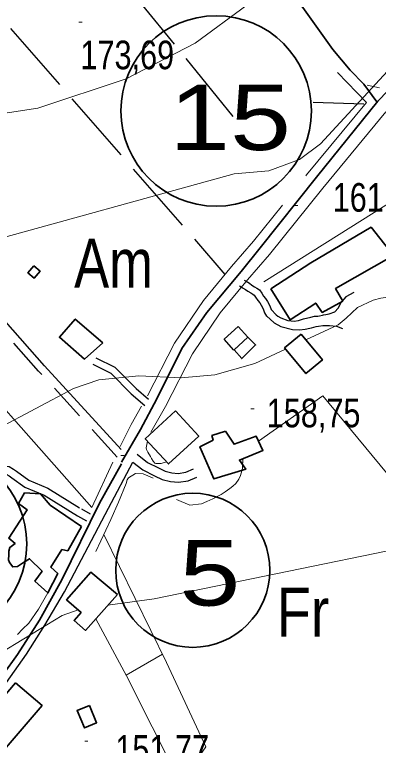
# Model space of a CAD drawing. Extents: x 483847 to 488453, y 4383581 to 4386795.
# Drawn here: x 485471.5 to 485582.6, y 4385179.2 to 4385402.6 of the extents above; entities that cross this region are included whole.
import ezdxf
from ezdxf.enums import TextEntityAlignment as Align

# ---------------------------------------------------------------- set-up
doc = ezdxf.new("R2010")
doc.units = 0
doc.header["$LTSCALE"] = 3.8
doc.linetypes.add('LONG_DASHED', pattern=[7.5, 6, -1.5])
doc.linetypes.add('MEDIUM_DASHED', pattern=[4.5, 3, -1.5])
for name, color, linetype, lineweight in [('13', 7, 'Continuous', 25), ('21', 7, 'Continuous', 25), ('25', 7, 'LONG_DASHED', 25), ('36', 7, 'Continuous', 25), ('38', 7, 'Continuous', 25), ('47', 7, 'Continuous', 35), ('51', 7, 'Continuous', 13), ('6', 7, 'Continuous', 35), ('7', 7, 'Continuous', 13), ('9', 7, 'Continuous', 13)]:
    doc.layers.add(name, color=color, linetype=linetype, lineweight=lineweight)
doc.layers.add('31', color=7, linetype='Continuous')

msp = doc.modelspace()

# ---------------------------------------------------------------- linework, layer by layer
at = {"layer": '21'}
msp.add_lwpolyline([(485542.75, 4385303.99), (485538.48, 4385300.06), (485535.46, 4385303.35), (485539.73, 4385307.28)], close=True, dxfattribs=at)
at = {"layer": '25'}
for p, q in [((485432.78, 4385441.35), (485535.75, 4385323.18)), ((485538.3, 4385371.47), (485510.67, 4385405.41))]:
    msp.add_line(p, q, dxfattribs=at)
at = {"layer": '36'}
msp.add_lwpolyline([(485427.08, 4385148.46), (485448.31, 4385174.34), (485455.88, 4385182.72), (485465.19, 4385193.27), (485475.12, 4385207.08), (485480.68, 4385216.02), (485486.75, 4385226.2), (485500.2, 4385251.78), (485507.64, 4385265.77)], dxfattribs=at)
at = {"layer": '38'}
for points in [[(485504.04, 4385269.68), (485480.65, 4385295.29), (485449.2, 4385330.78), (485431.02, 4385350.71)], [(485541.62, 4385321.39), (485542.22, 4385321.08), (485543.21, 4385320.48), (485543.95, 4385319.95), (485544.81, 4385319.43), (485545.43, 4385319.03), (485546.32, 4385318.45), (485546.96, 4385317.46), (485547.56, 4385316.5), (485548.17, 4385315.8), (485548.7, 4385314.88), (485549.42, 4385313.56), (485549.85, 4385312.45), (485551.34, 4385310.88)], [(485540.21, 4385319.68), (485540.66, 4385319.37), (485541.13, 4385319.13), (485541.98, 4385318.62), (485542.72, 4385318.09), (485543.62, 4385317.54), (485544.22, 4385317.15), (485544.71, 4385316.84), (485545.08, 4385316.26), (485545.76, 4385315.17), (485546.35, 4385314.5), (485546.76, 4385313.79), (485547.4, 4385312.62), (485547.84, 4385311.48), (485548.46, 4385310.42)], [(485575.13, 4385317.64), (485572.71, 4385316.32), (485572.03, 4385315.58), (485571.39, 4385314.79)], [(485551.34, 4385310.88), (485551.92, 4385310.39), (485552.81, 4385309.93), (485554.9, 4385309.07), (485556.85, 4385308.89), (485558.2, 4385309.1), (485559.71, 4385309.6), (485561.97, 4385310.1), (485563.1, 4385310.45), (485564.07, 4385310.44), (485564.6, 4385310.58), (485565.58, 4385310.72), (485565.88, 4385310.79), (485566.56, 4385310.93), (485567.54, 4385311.14), (485569.27, 4385311.79), (485570.34, 4385312.83), (485571.39, 4385314.79)], [(485548.39, 4385310.54), (485550.76, 4385308.38), (485552.77, 4385307.3), (485556.36, 4385306.35), (485558.54, 4385306.24), (485560.27, 4385306.44), (485561.7, 4385306.72), (485562.22, 4385306.87), (485563.65, 4385307.22), (485564.33, 4385307.36), (485565.61, 4385307.57), (485566.36, 4385307.56), (485567.63, 4385307.54), (485569.81, 4385307.36), (485571.67, 4385306.66)], [(485496.3, 4385297.69), (485502.13, 4385294.83), (485508.59, 4385288.33), (485512.34, 4385285.09)], [(485431.14, 4385278.97), (485439.02, 4385270.94), (485443.2, 4385269.76), (485447.64, 4385268.8), (485450.03, 4385267.85), (485452.76, 4385266.29), (485454.64, 4385265.05), (485455.95, 4385264.36), (485460.89, 4385262.72), (485465.69, 4385262.66), (485468.94, 4385262.12), (485469.79, 4385261.62), (485470.64, 4385261.03), (485474.6, 4385258.14), (485480.52, 4385255.71), (485490.66, 4385249.45), (485493.46, 4385247.9)], [(485508.88, 4385268.23), (485512.08, 4385265.72), (485515.42, 4385264.1), (485517.52, 4385263.09), (485519.53, 4385262.53), (485521.43, 4385262.38), (485523.74, 4385262.73), (485526.12, 4385263.74)], [(485507.64, 4385265.77), (485510.64, 4385263.42), (485514.24, 4385261.67), (485516.57, 4385260.55), (485519.06, 4385259.86), (485521.53, 4385259.67), (485524.48, 4385260.11), (485527.17, 4385261.25)]]:
    msp.add_lwpolyline(points, dxfattribs=at)
at = {"layer": '38', "linetype": 'MEDIUM_DASHED'}
for points in [[(485502.86, 4385267.35), (485478.83, 4385293.65), (485447.38, 4385329.14), (485430.95, 4385347.15)], [(485495.34, 4385295.73), (485500.84, 4385293.03), (485507.1, 4385286.73), (485511.23, 4385283.17)], [(485432.87, 4385280.67), (485440.3, 4385273.1), (485443.79, 4385272.11), (485448.35, 4385271.13), (485451.08, 4385270.04), (485454.03, 4385268.36), (485455.87, 4385267.14), (485456.9, 4385266.6), (485461.3, 4385265.14), (485465.9, 4385265.08), (485469.79, 4385264.44), (485471.1, 4385263.66), (485472.04, 4385263.01), (485475.79, 4385260.27), (485481.63, 4385257.88), (485491.89, 4385251.54), (485494.59, 4385250.05)]]:
    msp.add_lwpolyline(points, dxfattribs=at)
at = {"layer": '47'}
for points in [[(485549.71, 4385318.83), (485561.98, 4385326.75), (485580.37, 4385337.6), (485587.23, 4385328.94), (485569.52, 4385318.84), (485571.72, 4385315.06), (485565.44, 4385311.55), (485563.46, 4385314.43), (485555.65, 4385309.29)], [(485477.4, 4385325.79), (485479.27, 4385324.15), (485477.42, 4385322.04), (485475.55, 4385323.68)], [(485498.45, 4385302.23), (485490, 4385309.55), (485485.17, 4385303.97), (485492.83, 4385297.33)], [(485559.04, 4385304.89), (485565.52, 4385297.05), (485560.45, 4385292.86), (485553.97, 4385300.7)], [(485542.75, 4385303.99), (485538.6, 4385300.17), (485540.85, 4385297.49), (485545.11, 4385301.63)], [(485520.66, 4385281.5), (485511.38, 4385272.95), (485518.48, 4385265.25), (485527.76, 4385273.8)], [(485535.88, 4385275.28), (485538.53, 4385271.26), (485545.24, 4385273.79), (485547.35, 4385269.41), (485540.18, 4385266.44), (485542.09, 4385263.63), (485532.37, 4385260.7), (485528.09, 4385270.51), (485532.09, 4385272.56), (485531.74, 4385273.91)], [(485491.87, 4385246.19), (485482.36, 4385252.63), (485479.41, 4385256.13), (485474.53, 4385256.42), (485472.69, 4385253.22), (485475.36, 4385251.23), (485469.68, 4385242.53), (485471.61, 4385240.93), (485470.02, 4385239.75), (485469.7, 4385238.63), (485469.68, 4385237.51), (485469.66, 4385235.93), (485469.95, 4385235.1), (485470.91, 4385233.81), (485472.33, 4385233.94), (485474.23, 4385235.19), (485476.05, 4385236.29), (485479.89, 4385232.48), (485477.67, 4385229.44), (485481.67, 4385225.85), (485484.68, 4385231.74), (485482.54, 4385233.72), (485485.91, 4385239.08), (485487.71, 4385238.75)], [(485502.9, 4385225.4), (485493.14, 4385214.36), (485489.67, 4385217.42), (485491.81, 4385219.85), (485487.35, 4385223.77), (485494.77, 4385232.21)], [(485471.75, 4385198.38), (485457.07, 4385181.29), (485465.18, 4385174.32), (485479.86, 4385191.41)], [(485494.31, 4385191.46), (485496.54, 4385186.14), (485492.79, 4385184.57), (485490.56, 4385189.89)]]:
    msp.add_lwpolyline(points, close=True, dxfattribs=at)
at = {"layer": '51'}
for p, q in [((485579.02, 4385375.72), (485570.17, 4385384.94)), ((485582.98, 4385380.17), (485579.19, 4385380.98)), ((485505.6, 4385200.71), (485516.66, 4385207.16))]:
    msp.add_line(p, q, dxfattribs=at)
for points in [[(485619.36, 4385418.1), (485652.8, 4385396.51), (485652.78, 4385394.86), (485652.88, 4385391.86), (485654.94, 4385388.68), (485651.83, 4385386.62), (485633.51, 4385375.33), (485603.52, 4385356.1), (485547.57, 4385320.88)], [(485560.5, 4385353.34), (485560.69, 4385353.59), (485579.03, 4385375.73)], [(485513.11, 4385274.97), (485517.55, 4385282.81), (485525.85, 4385298.87), (485534.28, 4385311.41), (485542.63, 4385321.53), (485549.37, 4385329.28), (485565.6, 4385349.57), (485584.89, 4385372.88)], [(485512.05, 4385286.05), (485520.36, 4385302.13), (485529.18, 4385315.22), (485537.78, 4385325.64), (485544.49, 4385333.35), (485553.28, 4385344.33)], [(485598.24, 4385314.7), (485661.87, 4385233.78), (485684.5, 4385205.01), (485664.51, 4385192.32), (485650.28, 4385183.74), (485565.6, 4385286.11), (485546, 4385272.23)], [(485452.42, 4385300.11), (485487.42, 4385260.66), (485495.03, 4385251.93), (485501.45, 4385265.79)], [(485503.72, 4385270.63), (485507.08, 4385277.29), (485510.26, 4385282.89)], [(485512.05, 4385272.24), (485511.65, 4385270.22), (485511.79, 4385269.69), (485512.15, 4385268.86), (485512.96, 4385267.5), (485513.33, 4385266.9), (485513.84, 4385266.14), (485514.36, 4385265.53), (485514.66, 4385265.38), (485516.23, 4385265.35), (485517.92, 4385265.87)], [(485520.95, 4385254.41), (485524.98, 4385252.7), (485528.59, 4385253.1), (485530.17, 4385253.75), (485532.06, 4385254.55), (485534.63, 4385255.94), (485535.84, 4385256.74), (485537.28, 4385257.77), (485538.12, 4385258.44), (485539.11, 4385259.32), (485540.02, 4385260.59), (485540.49, 4385261.7), (485541.12, 4385263.87), (485541.25, 4385266.89)], [(485496.34, 4385238.55), (485500.9, 4385248.24), (485503.23, 4385253.53), (485505.56, 4385259.28), (485505.88, 4385260.4), (485506.26, 4385260.99), (485508.38, 4385262.39), (485510.71, 4385262.21), (485513.77, 4385260.96)], [(485498.75, 4385243.67), (485517.91, 4385204.55), (485529.85, 4385178.79), (485524.48, 4385170.99), (485520.02, 4385168.65), (485511.34, 4385159.62), (485511.02, 4385158.2), (485513.99, 4385150.58), (485547.62, 4385078.66), (485573.52, 4385021.94), (485608.54, 4384947.3)], [(485472.41, 4385213.16), (485473.94, 4385214.78), (485475.84, 4385216.63), (485478.83, 4385220.87), (485481.67, 4385225.85)], [(485496.32, 4385217.95), (485505.7, 4385200.52), (485521.35, 4385169.35)]]:
    msp.add_lwpolyline(points, dxfattribs=at)
at = {"layer": '6', "lineweight": 25}
msp.add_line((485562.7, 4385375.8), (485578.12, 4385375.33), dxfattribs=at)
at = {"layer": '6'}
for points in [[(485582.1, 4385375.98), (485578.17, 4385381.31), (485574, 4385385.61), (485568.72, 4385391.95), (485559.52, 4385404.75), (485546.16, 4385421.17), (485541.55, 4385427.29), (485522.24, 4385452.62), (485513.26, 4385467.74), (485512.2, 4385468.93), (485509.6, 4385470.94), (485505.65, 4385473.38)], [(485504.14, 4385265.76), (485509.89, 4385275.82), (485514.92, 4385285.15), (485522.59, 4385300.57), (485530.19, 4385311.59), (485540.73, 4385324.04), (485546.48, 4385331.36), (485563.74, 4385352.91), (485582.43, 4385376.13), (485597.52, 4385391.7)], [(485427.21, 4385155.18), (485445.15, 4385177.06), (485454.85, 4385185.2), (485463.48, 4385194.77), (485472.34, 4385206.98), (485479.05, 4385217.52), (485485.93, 4385229.85), (485497.43, 4385253.31), (485504.14, 4385265.28)]]:
    msp.add_lwpolyline(points, dxfattribs=at)
for centre, radius in [((485533.05, 4385373.15), 29.1), ((485446.11, 4385240.81), 29.1), ((485525.91, 4385232.76), 23.55)]:
    msp.add_circle(centre, radius, dxfattribs=at)
at = {"layer": '7'}
for p, q in [((485491.09, 4385400.27), (485492.09, 4385400.27)), ((485557.01, 4385344.23), (485558.01, 4385344.23)), ((485543.66, 4385282.14), (485544.66, 4385282.14)), ((485503.96, 4385267.88), (485504.96, 4385267.88)), ((485492.9, 4385180.51), (485493.9, 4385180.51))]:
    msp.add_line(p, q, dxfattribs=at)
at = {"layer": '9'}
for points in [[(485337.53, 4385333.91), (485342.48, 4385335.05), (485344.94, 4385335.94), (485364.39, 4385344.74), (485377.83, 4385349.15), (485406.66, 4385357.47), (485418.15, 4385357.63), (485420.03, 4385357.88), (485420.98, 4385358.2), (485430.99, 4385363.77), (485438.85, 4385367.3), (485443.85, 4385368.73), (485478.62, 4385374.05), (485505.6, 4385382.95), (485526.69, 4385393.83), (485558.24, 4385417.22)], [(485598.65, 4385399.69), (485564.94, 4385363.07), (485558.49, 4385358.28), (485549.15, 4385354.82), (485538.54, 4385353.94), (485459.58, 4385332.08)], [(485590.55, 4385316.99), (485583.41, 4385315.94), (485581.05, 4385315.31), (485576.19, 4385313.07), (485572.8, 4385309.79), (485570.29, 4385307.82), (485560.42, 4385303.22)], [(485554.26, 4385300.35), (485544.88, 4385295.97), (485532.61, 4385292.47), (485522.36, 4385291.56), (485509.45, 4385292.17), (485497.21, 4385290.98), (485489.48, 4385288.37), (485454.89, 4385269.97), (485451.44, 4385268.62), (485440.92, 4385266.3), (485405.71, 4385263.43), (485405.66, 4385263.41), (485405.65, 4385263.4), (485398.31, 4385260.72), (485388.98, 4385259.58), (485386.74, 4385259.53)], [(485630.14, 4385247.9), (485514.15, 4385224), (485499.95, 4385222.06)], [(485490.85, 4385220.69), (485486.02, 4385218.93), (485464.83, 4385206.12)]]:
    msp.add_lwpolyline(points, dxfattribs=at)

# ---------------------------------------------------------------- texts
at = {"layer": '13', "width": 1.25}
for s, p in [('15', (485537.32, 4385361.2)), ('5', (485531.11, 4385221.97))]:
    msp.add_text(s, height=20, dxfattribs=at).set_placement(p, align=Align.CENTER)
at = {"layer": '31'}
for s, width, p in [('Am', 0.8, (485501.7, 4385319.13)), ('Fr', 0.85, (485559.59, 4385212.48))]:
    msp.add_text(s, height=15, dxfattribs=dict(at, width=width)).set_placement(p, align=Align.CENTER)
at = {"layer": '7', "width": 0.8}
for s, p in [('173,69', (485491.59, 4385385.9)), ('161,94', (485568.65, 4385342.36)), ('158,75', (485548.5, 4385276.46)), ('151,77', (485502.26, 4385173.64))]:
    msp.add_text(s, height=8.75, dxfattribs=at).set_placement(p)

doc.saveas('drawing.dxf')
